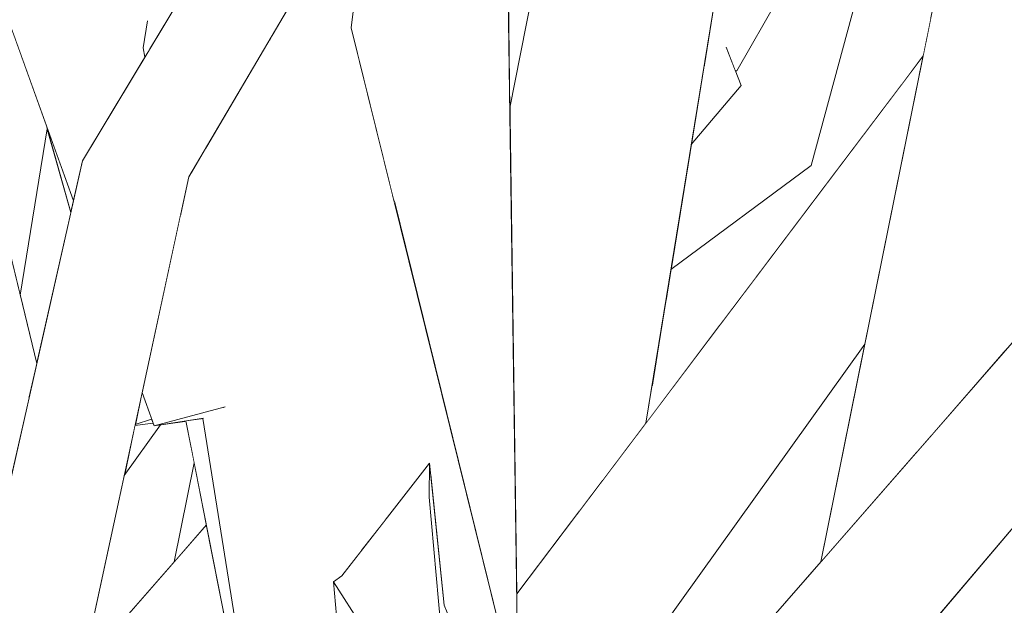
# Model space of a CAD drawing. Extents: x -289599 to -184549, y 66678 to 295474.
# Tile 522 of 656: x -250655 to -250585, y 71941 to 71983. Entities that reach past the tile are written whole.
import ezdxf

# ---------------------------------------------------------------- set-up
doc = ezdxf.new("R2010")
doc.units = 0
doc.header["$MEASUREMENT"] = 0
doc.linetypes.add('Wipeout_Contour', pattern=[1000, 0, -1000])
doc.layers.add('arch drzewa', color=8, linetype='Continuous')
doc.layers.add('Model drzwi', color=8, linetype='Continuous')
doc.layers.add('arch drzewa_Nr_Pióra__24', color=8, linetype='Continuous', lineweight=9)
doc.layers.add('arch drzewa_Nr_Pióra__4', color=8, linetype='Continuous', lineweight=9)

msp = doc.modelspace()

# ---------------------------------------------------------------- wipeouts: each hides what was drawn before it
at = {"color": 254, "linetype": 'Wipeout_Contour', "lineweight": 0, "ltscale": 767195.430227}
msp.add_wipeout([(-250646.469, 71981.06), (-250646.331, 71980.448), (-250645.995, 71981.006)], dxfattribs=at).dxf.layer = 'arch drzewa'
at = {"color": 254, "linetype": 'Wipeout_Contour', "lineweight": 0, "ltscale": 2045513.617685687}
msp.add_wipeout([(-250608.721, 71965.201), (-250598.677, 71972.659), (-250593.906, 71990.257), (-250595.776, 71993.765), (-250604.006, 71979.42), (-250604.095, 71979.419), (-250603.681, 71978.361), (-250607.261, 71974.143)], dxfattribs=at).dxf.layer = 'Model drzwi'
at = {"color": 254, "linetype": 'Wipeout_Contour', "lineweight": 0, "ltscale": 1022937.355700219}
msp.add_wipeout([(-250653.339, 71975.267), (-250655.279, 71963.383), (-250654.092, 71958.482), (-250651.656, 71969.298)], dxfattribs=at).dxf.layer = 'Model drzwi'
at = {"color": 254, "linetype": 'Wipeout_Contour', "lineweight": 0, "ltscale": 3068172.80245917}
msp.add_wipeout([(-250613.938, 71933.241), (-250616.14, 71919.756), (-250615.589, 71918.414), (-250610.215, 71925.075), (-250609.744, 71926.209), (-250612.749, 71933.242), (-250610.953, 71933.795), (-250608.911, 71934.274), (-250607.567, 71931.458), (-250606.079, 71935.044), (-250597.998, 71944.297), (-250594.844, 71959.863)], dxfattribs=at).dxf.layer = 'Model drzwi'
at = {"color": 254, "linetype": 'Wipeout_Contour', "lineweight": 0, "ltscale": 1790049.931550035}
msp.add_wipeout([(-250647.837, 71950.479), (-250649.861, 71941.122), (-250648.696, 71939.216), (-250644.259, 71944.297), (-250642.825, 71951.376), (-250643.417, 71954.375), (-250645.246, 71954.091)], dxfattribs=at).dxf.layer = 'Model drzwi'

# ---------------------------------------------------------------- next in the draw order: wipeouts: each hides what was drawn before it
at = {"color": 254, "linetype": 'Wipeout_Contour', "lineweight": 0, "ltscale": 1022971.526414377}
msp.add_wipeout([(-250662.869, 71994.711), (-250666.606, 71992.986), (-250654.662, 71955.949), (-250654.092, 71958.482)], dxfattribs=at).dxf.layer = 'arch drzewa'
at = {"color": 254, "linetype": 'Wipeout_Contour', "lineweight": 0, "ltscale": 767195.788962}
msp.add_wipeout([(-250646.331, 71980.448), (-250646.469, 71981.06), (-250646.362, 71980.396)], dxfattribs=at).dxf.layer = 'arch drzewa'
at = {"color": 254, "linetype": 'Wipeout_Contour', "lineweight": 0, "ltscale": 767041.854123}
msp.add_wipeout([(-250613.999, 71933.157), (-250594.844, 71959.863), (-250590.93, 71979.181)], dxfattribs=at).dxf.layer = 'arch drzewa'
at = {"color": 254, "linetype": 'Wipeout_Contour', "lineweight": 0, "ltscale": 767204.0537}
msp.add_wipeout([(-250653.404, 71975.497), (-250651.656, 71969.298), (-250651.472, 71970.115)], dxfattribs=at).dxf.layer = 'arch drzewa'
at = {"color": 254, "linetype": 'Wipeout_Contour', "lineweight": 0, "ltscale": 767171.900848}
msp.add_wipeout([(-250646.553, 71956.41), (-250647.048, 71954.12), (-250645.872, 71954.512)], dxfattribs=at).dxf.layer = 'arch drzewa'
at = {"color": 254, "linetype": 'Wipeout_Contour', "lineweight": 0, "ltscale": 1022862.122365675}
msp.add_wipeout([(-250643.417, 71954.375), (-250639.428, 71934.17), (-250638.947, 71934.26), (-250642.21, 71954.562)], dxfattribs=at).dxf.layer = 'arch drzewa'

# ---------------------------------------------------------------- next in the draw order: wipeouts: each hides what was drawn before it
at = {"color": 254, "linetype": 'Wipeout_Contour', "lineweight": 0, "ltscale": 767218.83609}
msp.add_wipeout([(-250666.606, 71992.986), (-250655.906, 71950.425), (-250654.662, 71955.949)], dxfattribs=at).dxf.layer = 'arch drzewa'
at = {"color": 254, "linetype": 'Wipeout_Contour', "lineweight": 0, "ltscale": 1534121.537650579}
msp.add_wipeout([(-250619.749, 71942.007), (-250619.639, 71934.221), (-250619.613, 71934.119), (-250613.999, 71933.157), (-250590.93, 71979.181), (-250590.666, 71980.484)], dxfattribs=at).dxf.layer = 'arch drzewa'
at = {"color": 254, "linetype": 'Wipeout_Contour', "lineweight": 0, "ltscale": 1022894.704840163}
msp.add_wipeout([(-250647.048, 71954.12), (-250647.062, 71954.058), (-250645.768, 71954.224), (-250645.872, 71954.512)], dxfattribs=at).dxf.layer = 'arch drzewa'

# ---------------------------------------------------------------- next in the draw order: wipeouts: each hides what was drawn before it
at = {"color": 254, "linetype": 'Wipeout_Contour', "lineweight": 0, "ltscale": 1022776.70940983}
msp.add_wipeout([(-250613.629, 71950.103), (-250610.512, 71954.226), (-250604.237, 71992.668), (-250608.171, 71996.135)], dxfattribs=at).dxf.layer = 'arch drzewa'
at = {"color": 254, "linetype": 'Wipeout_Contour', "lineweight": 0, "ltscale": 2045229.585881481}
msp.add_wipeout([(-250565.062, 71982.011), (-250595.779, 71933.157), (-250557.419, 71978.361), (-250560.131, 71979.656), (-250560.441, 71979.381), (-250562.222, 71979.355), (-250563.061, 71980.069), (-250562.817, 71980.939)], dxfattribs=at).dxf.layer = 'arch drzewa'

# ---------------------------------------------------------------- next in the draw order: wipeouts: each hides what was drawn before it
at = {"color": 254, "linetype": 'Wipeout_Contour', "lineweight": 0, "ltscale": 767083.411287}
msp.add_wipeout([(-250615.294, 71947.9), (-250613.629, 71950.103), (-250608.171, 71996.135)], dxfattribs=at).dxf.layer = 'arch drzewa'
at = {"color": 254, "linetype": 'Wipeout_Contour', "lineweight": 0, "ltscale": 767003.077873}
msp.add_wipeout([(-250565.062, 71982.011), (-250606.079, 71935.044), (-250595.779, 71933.157)], dxfattribs=at).dxf.layer = 'arch drzewa'

# ---------------------------------------------------------------- next in the draw order: wipeouts: each hides what was drawn before it
at = {"color": 254, "linetype": 'Wipeout_Contour', "lineweight": 0, "ltscale": 1278489.41432049}
msp.add_wipeout([(-250619.776, 71943.94), (-250619.749, 71942.007), (-250615.294, 71947.9), (-250608.171, 71996.135), (-250616.78, 71994.472)], dxfattribs=at).dxf.layer = 'arch drzewa'
at = {"color": 254, "linetype": 'Wipeout_Contour', "lineweight": 0, "ltscale": 767076.648861}
msp.add_wipeout([(-250607.261, 71974.143), (-250603.681, 71978.361), (-250606.363, 71979.642)], dxfattribs=at).dxf.layer = 'arch drzewa'
at = {"color": 254, "linetype": 'Wipeout_Contour', "lineweight": 0, "ltscale": 766928.877094}
msp.add_wipeout([(-250585.472, 71937.082), (-250546.122, 71967.863), (-250547.682, 71971.555)], dxfattribs=at).dxf.layer = 'arch drzewa'

# ---------------------------------------------------------------- next in the draw order: wipeouts: each hides what was drawn before it
at = {"color": 254, "linetype": 'Wipeout_Contour', "lineweight": 0, "ltscale": 767108.766367}
msp.add_wipeout([(-250616.78, 71994.472), (-250620.239, 71976.766), (-250619.776, 71943.94)], dxfattribs=at).dxf.layer = 'arch drzewa'
at = {"color": 254, "linetype": 'Wipeout_Contour', "lineweight": 0, "ltscale": 767075.5555}
msp.add_wipeout([(-250603.681, 71978.361), (-250604.754, 71981.105), (-250605.078, 71980.722)], dxfattribs=at).dxf.layer = 'arch drzewa'
at = {"color": 254, "linetype": 'Wipeout_Contour', "lineweight": 0, "ltscale": 766958.454815}
msp.add_wipeout([(-250547.682, 71971.555), (-250587.464, 71940.172), (-250585.472, 71937.082)], dxfattribs=at).dxf.layer = 'arch drzewa'
at = {"color": 254, "linetype": 'Wipeout_Contour', "lineweight": 0, "ltscale": 767065.800988}
msp.add_wipeout([(-250610.512, 71954.226), (-250605.121, 71961.359), (-250610.087, 71956.828)], dxfattribs=at).dxf.layer = 'arch drzewa'

# ---------------------------------------------------------------- next in the draw order: wipeouts: each hides what was drawn before it
at = {"color": 254, "linetype": 'Wipeout_Contour', "lineweight": 0, "ltscale": 1534243.041847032}
msp.add_wipeout([(-250637.282, 71981.575), (-250626.111, 71951.184), (-250625.981, 71951.35), (-250625.907, 71950.629), (-250619.148, 71932.238), (-250631.588, 71982.491)], dxfattribs=at).dxf.layer = 'arch drzewa'
at = {"color": 254, "linetype": 'Wipeout_Contour', "lineweight": 0, "ltscale": 1022769.854492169}
msp.add_wipeout([(-250606.363, 71979.642), (-250603.681, 71978.361), (-250605.078, 71980.722), (-250606.356, 71979.686)], dxfattribs=at).dxf.layer = 'arch drzewa'
at = {"color": 254, "linetype": 'Wipeout_Contour', "lineweight": 0, "ltscale": 766939.150787}
msp.add_wipeout([(-250587.464, 71940.172), (-250547.682, 71971.555), (-250552.416, 71972.659)], dxfattribs=at).dxf.layer = 'arch drzewa'
at = {"color": 254, "linetype": 'Wipeout_Contour', "lineweight": 0, "ltscale": 1022751.962486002}
msp.add_wipeout([(-250610.087, 71956.828), (-250605.121, 71961.359), (-250602.54, 71964.774), (-250609.714, 71959.114)], dxfattribs=at).dxf.layer = 'arch drzewa'

# ---------------------------------------------------------------- next in the draw order: linework, layer by layer
at = {"layer": 'arch drzewa_Nr_Pióra__4', "linetype": 'Continuous'}
msp.add_line((-250607.261, 71974.143), (-250603.681, 71978.361), dxfattribs=at)

# ---------------------------------------------------------------- next in the draw order: wipeouts: each hides what was drawn before it
at = {"color": 254, "linetype": 'Wipeout_Contour', "lineweight": 0, "ltscale": 767160.064091}
msp.add_wipeout([(-250631.588, 71982.491), (-250630.275, 71993.817), (-250631.137, 71992.353)], dxfattribs=at).dxf.layer = 'arch drzewa'
at = {"color": 254, "linetype": 'Wipeout_Contour', "lineweight": 0, "ltscale": 1022627.188577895}
msp.add_wipeout([(-250579.029, 71952.896), (-250589.5, 71940.557), (-250587.464, 71940.172), (-250552.416, 71972.659)], dxfattribs=at).dxf.layer = 'arch drzewa'
at = {"color": 254, "linetype": 'Wipeout_Contour', "lineweight": 0, "ltscale": 1022785.743569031}
msp.add_wipeout([(-250619.148, 71932.238), (-250625.907, 71950.629), (-250624.938, 71941.189), (-250621.122, 71931.894)], dxfattribs=at).dxf.layer = 'arch drzewa'

# ---------------------------------------------------------------- next in the draw order: wipeouts: each hides what was drawn before it
at = {"color": 254, "linetype": 'Wipeout_Contour', "lineweight": 0, "ltscale": 2045415.270400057}
msp.add_wipeout([(-250591.107, 71952.187), (-250590.074, 71953.37), (-250583.229, 71998.572), (-250584.093, 71997.881), (-250585.048, 71995.969), (-250586.52, 71995.721), (-250586.775, 71995.737), (-250587.73, 71994.973)], dxfattribs=at).dxf.layer = 'arch drzewa'
at = {"color": 254, "linetype": 'Wipeout_Contour', "lineweight": 0, "ltscale": 767132.251951}
msp.add_wipeout([(-250637.282, 71981.575), (-250629.194, 71947.24), (-250626.111, 71951.184)], dxfattribs=at).dxf.layer = 'arch drzewa'

# ---------------------------------------------------------------- next in the draw order: wipeouts: each hides what was drawn before it
at = {"color": 254, "linetype": 'Wipeout_Contour', "lineweight": 0, "ltscale": 767025.751372}
msp.add_wipeout([(-250597.998, 71944.297), (-250591.107, 71952.187), (-250587.73, 71994.973)], dxfattribs=at).dxf.layer = 'arch drzewa'
at = {"color": 254, "linetype": 'Wipeout_Contour', "lineweight": 0, "ltscale": 1278584.316354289}
msp.add_wipeout([(-250642.01, 71973.881), (-250630.84, 71945.135), (-250629.194, 71947.24), (-250637.282, 71981.575), (-250637.493, 71981.555)], dxfattribs=at).dxf.layer = 'arch drzewa'
at = {"color": 254, "linetype": 'Wipeout_Contour', "lineweight": 0, "ltscale": 767104.943919}
msp.add_wipeout([(-250624.938, 71941.189), (-250625.981, 71951.35), (-250626.015, 71948.922)], dxfattribs=at).dxf.layer = 'arch drzewa'

# ---------------------------------------------------------------- next in the draw order: wipeouts: each hides what was drawn before it
at = {"color": 254, "linetype": 'Wipeout_Contour', "lineweight": 0, "ltscale": 2301601.173454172}
msp.add_wipeout([(-250646.193, 71982.799), (-250646.469, 71981.06), (-250645.995, 71981.006), (-250644.329, 71983.771), (-250639.021, 72023.036), (-250639.869, 72022.597), (-250644.898, 71990.949), (-250644.598, 71990.242), (-250645.758, 71985.132)], dxfattribs=at).dxf.layer = 'arch drzewa'
at = {"color": 254, "linetype": 'Wipeout_Contour', "lineweight": 0, "ltscale": 767014.208137}
msp.add_wipeout([(-250583.229, 71998.572), (-250590.074, 71953.37), (-250584.783, 71959.429)], dxfattribs=at).dxf.layer = 'arch drzewa'
at = {"color": 254, "linetype": 'Wipeout_Contour', "lineweight": 0, "ltscale": 767068.803798}
msp.add_wipeout([(-250596.663, 71995.429), (-250604.006, 71979.42), (-250595.776, 71993.765)], dxfattribs=at).dxf.layer = 'arch drzewa'
at = {"color": 254, "linetype": 'Wipeout_Contour', "lineweight": 0, "ltscale": 1022886.226726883}
msp.add_wipeout([(-250637.23, 71982.002), (-250637.282, 71981.575), (-250631.588, 71982.491), (-250631.137, 71992.353)], dxfattribs=at).dxf.layer = 'arch drzewa'
at = {"color": 254, "linetype": 'Wipeout_Contour', "lineweight": 0, "ltscale": 2045683.396062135}
msp.add_wipeout([(-250643.044, 71972.124), (-250634.982, 71930.161), (-250629.266, 71930.749), (-250632.453, 71938.231), (-250632.85, 71942.862), (-250632.272, 71943.303), (-250630.84, 71945.135), (-250642.01, 71973.881)], dxfattribs=at).dxf.layer = 'arch drzewa'
at = {"color": 254, "linetype": 'Wipeout_Contour', "lineweight": 0, "ltscale": 1278432.895814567}
msp.add_wipeout([(-250609.714, 71959.114), (-250602.54, 71964.774), (-250596.894, 71972.243), (-250598.677, 71972.659), (-250609.077, 71963.02)], dxfattribs=at).dxf.layer = 'arch drzewa'
at = {"color": 254, "linetype": 'Wipeout_Contour', "lineweight": 0, "ltscale": 767100.982403}
msp.add_wipeout([(-250625.147, 71939.348), (-250624.938, 71941.189), (-250626.015, 71948.922)], dxfattribs=at).dxf.layer = 'arch drzewa'

# ---------------------------------------------------------------- next in the draw order: linework, layer by layer
at = {"layer": 'arch drzewa_Nr_Pióra__4', "linetype": 'Continuous'}
msp.add_line((-250613.999, 71933.157), (-250594.844, 71959.863), dxfattribs=at)

# ---------------------------------------------------------------- next in the draw order: wipeouts: each hides what was drawn before it
at = {"color": 254, "linetype": 'Wipeout_Contour', "lineweight": 0, "ltscale": 2045534.035860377}
msp.add_wipeout([(-250605.593, 71984.362), (-250606.356, 71979.686), (-250605.078, 71980.722), (-250604.754, 71981.105), (-250604.095, 71979.419), (-250604.006, 71979.42), (-250596.663, 71995.429), (-250597.881, 71997.715)], dxfattribs=at).dxf.layer = 'arch drzewa'
at = {"color": 254, "linetype": 'Wipeout_Contour', "lineweight": 0, "ltscale": 1022718.478558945}
msp.add_wipeout([(-250592.268, 71978.364), (-250590.666, 71980.484), (-250590.124, 71983.16), (-250590.783, 71984.398)], dxfattribs=at).dxf.layer = 'arch drzewa'
at = {"color": 254, "linetype": 'Wipeout_Contour', "lineweight": 0, "ltscale": 767170.688428}
msp.add_wipeout([(-250637.265, 71981.941), (-250637.282, 71981.575), (-250637.23, 71982.002)], dxfattribs=at).dxf.layer = 'arch drzewa'
at = {"color": 254, "linetype": 'Wipeout_Contour', "lineweight": 0, "ltscale": 1790038.262881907}
msp.add_wipeout([(-250643.783, 71969.212), (-250640.561, 71955.407), (-250640.607, 71955.395), (-250640.667, 71955.352), (-250634.982, 71930.161), (-250643.044, 71972.124), (-250643.216, 71971.832)], dxfattribs=at).dxf.layer = 'arch drzewa'
at = {"color": 254, "linetype": 'Wipeout_Contour', "lineweight": 0, "ltscale": 767065.770783}
msp.add_wipeout([(-250609.077, 71963.02), (-250598.677, 71972.659), (-250608.721, 71965.201)], dxfattribs=at).dxf.layer = 'arch drzewa'
at = {"color": 254, "linetype": 'Wipeout_Contour', "lineweight": 0, "ltscale": 767115.196618}
msp.add_wipeout([(-250632.85, 71942.862), (-250632.453, 71938.231), (-250629.821, 71938.151)], dxfattribs=at).dxf.layer = 'arch drzewa'

# ---------------------------------------------------------------- next in the draw order: linework, layer by layer
at = {"layer": 'arch drzewa_Nr_Pióra__24', "linetype": 'Continuous'}
msp.add_line((-250632.85, 71942.862), (-250632.272, 71943.303), dxfattribs=at)
at = {"layer": 'arch drzewa_Nr_Pióra__4', "linetype": 'Continuous'}
for p, q in [((-250610.512, 71954.226), (-250604.237, 71992.668)), ((-250603.681, 71978.361), (-250604.761, 71981.124)), ((-250604.006, 71979.42), (-250604.095, 71979.419)), ((-250632.453, 71938.231), (-250632.85, 71942.862))]:
    msp.add_line(p, q, dxfattribs=at)

# ---------------------------------------------------------------- next in the draw order: wipeouts: each hides what was drawn before it
at = {"color": 254, "linetype": 'Wipeout_Contour', "lineweight": 0, "ltscale": 1022721.364793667}
msp.add_wipeout([(-250591.54, 71985.818), (-250592.948, 71977.465), (-250592.268, 71978.364), (-250590.783, 71984.398)], dxfattribs=at).dxf.layer = 'arch drzewa'
at = {"color": 254, "linetype": 'Wipeout_Contour', "lineweight": 0, "ltscale": 767171.132296}
msp.add_wipeout([(-250637.265, 71981.941), (-250637.493, 71981.555), (-250637.282, 71981.575)], dxfattribs=at).dxf.layer = 'arch drzewa'
at = {"color": 254, "linetype": 'Wipeout_Contour', "lineweight": 0, "ltscale": 1022896.555057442}
msp.add_wipeout([(-250644.558, 71972.216), (-250652.938, 71927.346), (-250652.881, 71927.167), (-250643.216, 71971.832)], dxfattribs=at).dxf.layer = 'arch drzewa'
at = {"color": 254, "linetype": 'Wipeout_Contour', "lineweight": 0, "ltscale": 1278571.551151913}
msp.add_wipeout([(-250642.21, 71954.562), (-250638.305, 71930.266), (-250634.982, 71930.161), (-250640.667, 71955.352), (-250642.171, 71954.568)], dxfattribs=at).dxf.layer = 'arch drzewa'

# ---------------------------------------------------------------- next in the draw order: wipeouts: each hides what was drawn before it
at = {"color": 254, "linetype": 'Wipeout_Contour', "lineweight": 0, "ltscale": 767164.235255}
msp.add_wipeout([(-250628.367, 71999.264), (-250643.216, 71971.832), (-250622.23, 72007.485)], dxfattribs=at).dxf.layer = 'arch drzewa'
at = {"color": 254, "linetype": 'Wipeout_Contour', "lineweight": 0, "ltscale": 1278412.837655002}
msp.add_wipeout([(-250593.906, 71990.257), (-250598.677, 71972.659), (-250596.894, 71972.243), (-250592.948, 71977.465), (-250591.54, 71985.818)], dxfattribs=at).dxf.layer = 'arch drzewa'
at = {"color": 254, "linetype": 'Wipeout_Contour', "lineweight": 0, "ltscale": 767170.427267}
msp.add_wipeout([(-250653.133, 71927.965), (-250652.938, 71927.346), (-250644.558, 71972.216)], dxfattribs=at).dxf.layer = 'arch drzewa'

# ---------------------------------------------------------------- next in the draw order: linework, layer by layer
at = {"layer": 'arch drzewa_Nr_Pióra__4', "linetype": 'Continuous'}
for p, q in [((-250597.998, 71944.297), (-250587.73, 71994.973)), ((-250604.006, 71979.42), (-250595.776, 71993.765)), ((-250598.677, 71972.659), (-250593.906, 71990.257)), ((-250606.079, 71935.044), (-250565.062, 71982.011)), ((-250595.779, 71933.157), (-250557.419, 71978.361)), ((-250608.721, 71965.201), (-250598.677, 71972.659))]:
    msp.add_line(p, q, dxfattribs=at)

# ---------------------------------------------------------------- next in the draw order: wipeouts: each hides what was drawn before it
at = {"color": 254, "linetype": 'Wipeout_Contour', "lineweight": 0, "ltscale": 1022905.274740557}
msp.add_wipeout([(-250650.825, 71972.988), (-250653.524, 71929.202), (-250653.133, 71927.965), (-250644.558, 71972.216)], dxfattribs=at).dxf.layer = 'arch drzewa'

# ---------------------------------------------------------------- next in the draw order: wipeouts: each hides what was drawn before it
at = {"color": 254, "linetype": 'Wipeout_Contour', "lineweight": 0, "ltscale": 1022896.754045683}
msp.add_wipeout([(-250633.074, 71992.152), (-250644.558, 71972.216), (-250643.216, 71971.832), (-250628.367, 71999.264)], dxfattribs=at).dxf.layer = 'arch drzewa'
at = {"color": 254, "linetype": 'Wipeout_Contour', "lineweight": 0, "ltscale": 1278639.863437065}
msp.add_wipeout([(-250659.928, 71932.564), (-250655.719, 71937.678), (-250655.434, 71935.248), (-250653.524, 71929.202), (-250650.825, 71972.988)], dxfattribs=at).dxf.layer = 'arch drzewa'
at = {"color": 254, "linetype": 'Wipeout_Contour', "lineweight": 0, "ltscale": 1022891.244861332}
msp.add_wipeout([(-250646.553, 71956.41), (-250645.695, 71954.021), (-250640.561, 71955.407), (-250643.783, 71969.212)], dxfattribs=at).dxf.layer = 'arch drzewa'
at = {"color": 254, "linetype": 'Wipeout_Contour', "lineweight": 0, "ltscale": 1790006.759730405}
msp.add_wipeout([(-250648.696, 71939.216), (-250645.364, 71933.766), (-250642.43, 71933.228), (-250642.436, 71933.242), (-250641.75, 71933.62), (-250639.9, 71936.561), (-250641.95, 71946.942)], dxfattribs=at).dxf.layer = 'arch drzewa'

# ---------------------------------------------------------------- next in the draw order: wipeouts: each hides what was drawn before it
at = {"color": 254, "linetype": 'Wipeout_Contour', "lineweight": 0, "ltscale": 1534276.02436632}
msp.add_wipeout([(-250630.904, 71988.393), (-250628.426, 71969.716), (-250619.639, 71934.221), (-250620.512, 71996.135), (-250629.715, 71994.768), (-250630.275, 71993.817)], dxfattribs=at).dxf.layer = 'arch drzewa'
at = {"color": 254, "linetype": 'Wipeout_Contour', "lineweight": 0, "ltscale": 767175.451277}
msp.add_wipeout([(-250633.692, 71995.947), (-250644.558, 71972.216), (-250633.074, 71992.152)], dxfattribs=at).dxf.layer = 'arch drzewa'
at = {"color": 254, "linetype": 'Wipeout_Contour', "lineweight": 0, "ltscale": 1022880.650454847}
msp.add_wipeout([(-250645.695, 71954.021), (-250642.171, 71954.568), (-250640.667, 71955.352), (-250640.607, 71955.395)], dxfattribs=at).dxf.layer = 'arch drzewa'
at = {"color": 254, "linetype": 'Wipeout_Contour', "lineweight": 0, "ltscale": 1022872.914915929}
msp.add_wipeout([(-250642.825, 71951.376), (-250644.259, 71944.297), (-250641.953, 71946.938), (-250641.953, 71946.959)], dxfattribs=at).dxf.layer = 'arch drzewa'

# ---------------------------------------------------------------- next in the draw order: linework, layer by layer
at = {"layer": 'arch drzewa_Nr_Pióra__24', "linetype": 'Continuous'}
for p, q in [((-250632.272, 71943.303), (-250625.981, 71951.35)), ((-250626.015, 71948.922), (-250625.981, 71951.35)), ((-250625.147, 71939.348), (-250626.015, 71948.922)), ((-250629.821, 71938.151), (-250632.85, 71942.862))]:
    msp.add_line(p, q, dxfattribs=at)
at = {"layer": 'arch drzewa_Nr_Pióra__4', "linetype": 'Continuous'}
for p, q in [((-250638.305, 71930.266), (-250642.21, 71954.562)), ((-250639.428, 71934.17), (-250643.417, 71954.375)), ((-250644.259, 71944.297), (-250642.825, 71951.376)), ((-250624.938, 71941.189), (-250625.981, 71951.35)), ((-250648.696, 71939.216), (-250641.95, 71946.942)), ((-250610.552, 71906.143), (-250624.938, 71941.189))]:
    msp.add_line(p, q, dxfattribs=at)

# ---------------------------------------------------------------- next in the draw order: wipeouts: each hides what was drawn before it
at = {"color": 254, "linetype": 'Wipeout_Contour', "lineweight": 0, "ltscale": 1022913.124250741}
msp.add_wipeout([(-250635.477, 71998.465), (-250650.825, 71972.988), (-250644.558, 71972.216), (-250633.692, 71995.947)], dxfattribs=at).dxf.layer = 'arch drzewa'
at = {"color": 254, "linetype": 'Wipeout_Contour', "lineweight": 0, "ltscale": 767121.212398}
msp.add_wipeout([(-250617.422, 71991.186), (-250620.341, 71984.042), (-250620.239, 71976.766)], dxfattribs=at).dxf.layer = 'arch drzewa'
at = {"color": 254, "linetype": 'Wipeout_Contour', "lineweight": 0, "ltscale": 767149.186336}
msp.add_wipeout([(-250630.904, 71988.393), (-250631.588, 71982.491), (-250628.426, 71969.716)], dxfattribs=at).dxf.layer = 'arch drzewa'
at = {"color": 254, "linetype": 'Wipeout_Contour', "lineweight": 0, "ltscale": 1278617.60522659}
msp.add_wipeout([(-250647.062, 71954.058), (-250647.837, 71950.479), (-250645.246, 71954.091), (-250645.695, 71954.021), (-250645.768, 71954.224)], dxfattribs=at).dxf.layer = 'arch drzewa'

# ---------------------------------------------------------------- next in the draw order: linework, layer by layer
at = {"layer": 'arch drzewa_Nr_Pióra__4', "linetype": 'Continuous'}
for p, q in [((-250643.216, 71971.832), (-250622.23, 72007.485)), ((-250619.639, 71934.221), (-250620.512, 71996.135)), ((-250620.239, 71976.766), (-250616.78, 71994.472)), ((-250631.588, 71982.491), (-250630.275, 71993.817)), ((-250619.148, 71932.238), (-250631.588, 71982.491)), ((-250619.749, 71942.007), (-250590.666, 71980.484)), ((-250645.695, 71954.021), (-250646.553, 71956.41)), ((-250640.602, 71955.396), (-250645.695, 71954.021)), ((-250645.872, 71954.512), (-250647.048, 71954.12)), ((-250645.695, 71954.021), (-250642.165, 71954.569)), ((-250647.837, 71950.479), (-250645.246, 71954.091)), ((-250647.062, 71954.058), (-250645.768, 71954.224))]:
    msp.add_line(p, q, dxfattribs=at)

# ---------------------------------------------------------------- next in the draw order: wipeouts: each hides what was drawn before it
at = {"color": 254, "linetype": 'Wipeout_Contour', "lineweight": 0, "ltscale": 1790179.331915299}
msp.add_wipeout([(-250678.068, 72044.212), (-250651.472, 71970.115), (-250650.825, 71972.988), (-250646.362, 71980.396), (-250646.469, 71981.06), (-250646.193, 71982.799), (-250645.758, 71985.132)], dxfattribs=at).dxf.layer = 'arch drzewa'

# ---------------------------------------------------------------- next in the draw order: linework, layer by layer
at = {"layer": 'arch drzewa_Nr_Pióra__4', "linetype": 'Continuous'}
for p, q in [((-250650.825, 71972.988), (-250635.477, 71998.465)), ((-250646.469, 71981.06), (-250646.161, 71982.998)), ((-250646.362, 71980.396), (-250646.469, 71981.06)), ((-250652.881, 71927.167), (-250643.216, 71971.832))]:
    msp.add_line(p, q, dxfattribs=at)

# ---------------------------------------------------------------- next in the draw order: wipeouts: each hides what was drawn before it
at = {"color": 254, "linetype": 'Wipeout_Contour', "lineweight": 0, "ltscale": 1278690.362006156}
msp.add_wipeout([(-250656.017, 71982.777), (-250657.318, 71971.799), (-250655.279, 71963.383), (-250653.339, 71975.267), (-250653.404, 71975.497)], dxfattribs=at).dxf.layer = 'arch drzewa'

# ---------------------------------------------------------------- next in the draw order: linework, layer by layer
at = {"layer": 'arch drzewa_Nr_Pióra__4', "linetype": 'Continuous'}
for p, q in [((-250651.472, 71970.115), (-250678.068, 72044.212)), ((-250654.092, 71958.482), (-250662.869, 71994.711)), ((-250655.279, 71963.383), (-250653.339, 71975.267)), ((-250651.656, 71969.298), (-250653.404, 71975.496)), ((-250659.928, 71932.564), (-250650.825, 71972.988))]:
    msp.add_line(p, q, dxfattribs=at)

doc.saveas('drawing.dxf')
